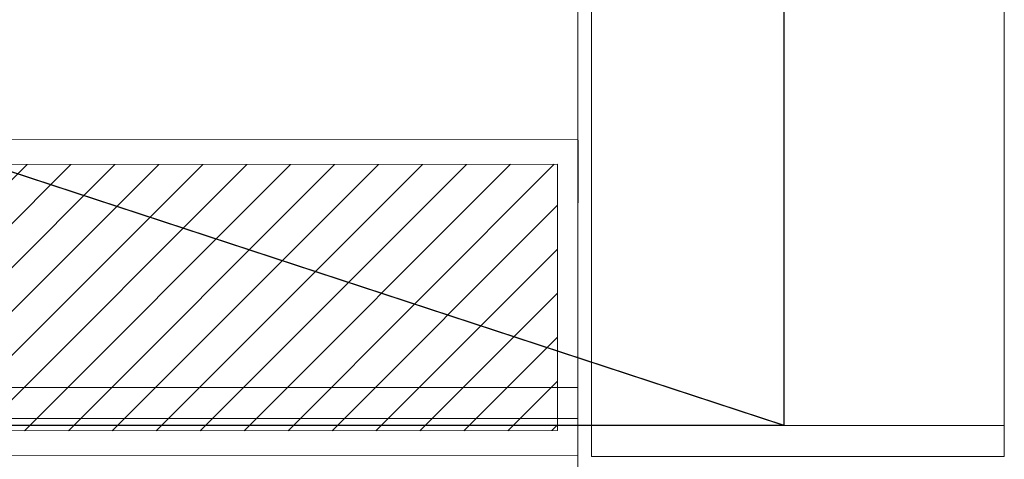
# Model space of a CAD drawing. Extents: x 3940905 to 4145695, y 925352 to 1109797.
# Tile 1038 of 1056: x 4067584 to 4068377, y 1099229 to 1099583. Entities that reach past the tile are written whole.
import ezdxf

# ---------------------------------------------------------------- set-up
doc = ezdxf.new("R2010")
doc.units = 0
doc.header["$LTSCALE"] = 750
doc.header["$MEASUREMENT"] = 0
doc.linetypes.add('DASHED', pattern=[0.75, 0.5, -0.25])
doc.layers.add('CKD Equipments', color=252, linetype='CONTINUOUS', lineweight=0)
doc.layers.add('CKD-Hood', color=1, linetype='CONTINUOUS')

msp = doc.modelspace()

# ---------------------------------------------------------------- hatches: boundary and pattern name
at = {"layer": 'CKD Equipments'}
h = msp.add_hatch(dxfattribs=at)
h.set_pattern_fill('ANSI31', color=256, scale=200)
h.set_pattern_definition([(45, (4065163.663, 1099231.718), (-17.67767, 17.67767), [])])
h.paths.add_polyline_path([(4066178.75, 1099465.95), (4066178.79, 1099251.74), (4065184.02, 1099251.56), (4065184.02, 1099465.77)])
h.paths.add_polyline_path([(4068017.02, 1099252.07), (4066483.73, 1099251.8), (4066483.69, 1099466.01), (4068017.02, 1099466.28)])

# ---------------------------------------------------------------- linework, layer by layer
at = {"layer": 'CKD Equipments', "color": 252, "true_color": 0x989898}
for p, q in [((4068033.53, 1099261.74), (4068033.53, 1100101.79)), ((4068044.45, 1100099.93), (4068044.45, 1099231.36)), ((4068376.65, 1100099.93), (4068376.65, 1099231.36)), ((4066483.68, 1099286.67), (4068033.53, 1099286.67)), ((4066483.68, 1099261.74), (4068033.53, 1099261.74)), ((4068044.45, 1099256.29), (4068376.65, 1099256.29)), ((4068044.45, 1099231.36), (4068376.65, 1099231.36))]:
    msp.add_line(p, q, dxfattribs=at)
at = {"layer": 'CKD Equipments'}
for p, q in [((4065163.66, 1099485.62), (4068033.53, 1099486.12)), ((4068033.53, 1099486.12), (4068033.53, 1099232.23)), ((4065184.02, 1099465.77), (4068017.02, 1099466.28)), ((4068017.02, 1099466.28), (4068017.02, 1099252.07)), ((4068017.02, 1099252.07), (4065184.02, 1099251.56)), ((4068033.53, 1099232.23), (4065163.66, 1099231.72))]:
    msp.add_line(p, q, dxfattribs=at)
at = {"layer": 'CKD Equipments', "color": 2, "lineweight": 30}
msp.add_line((4068033.53, 1099485.62), (4068033.53, 1099435.24), dxfattribs=at)
at = {"layer": 'CKD Equipments', "linetype": 'DASHED', "ltscale": 25}
for p, q in [((4068033.53, 1099261.74), (4065946.17, 1099261.74)), ((4068033.53, 1098819.58), (4068033.53, 1099261.74))]:
    msp.add_line(p, q, dxfattribs=at)
at = {"layer": 'CKD-Hood', "linetype": 'DASHED', "const_width": 1}
msp.add_lwpolyline([(4064999.44, 1100306.29), (4068199.44, 1100306.29), (4068199.44, 1099256.29), (4064999.44, 1099256.29), (4064999.44, 1100306.29), (4068199.44, 1099256.29), (4064999.44, 1099256.29), (4068199.44, 1100306.29)], dxfattribs=at)

doc.saveas('drawing.dxf')
